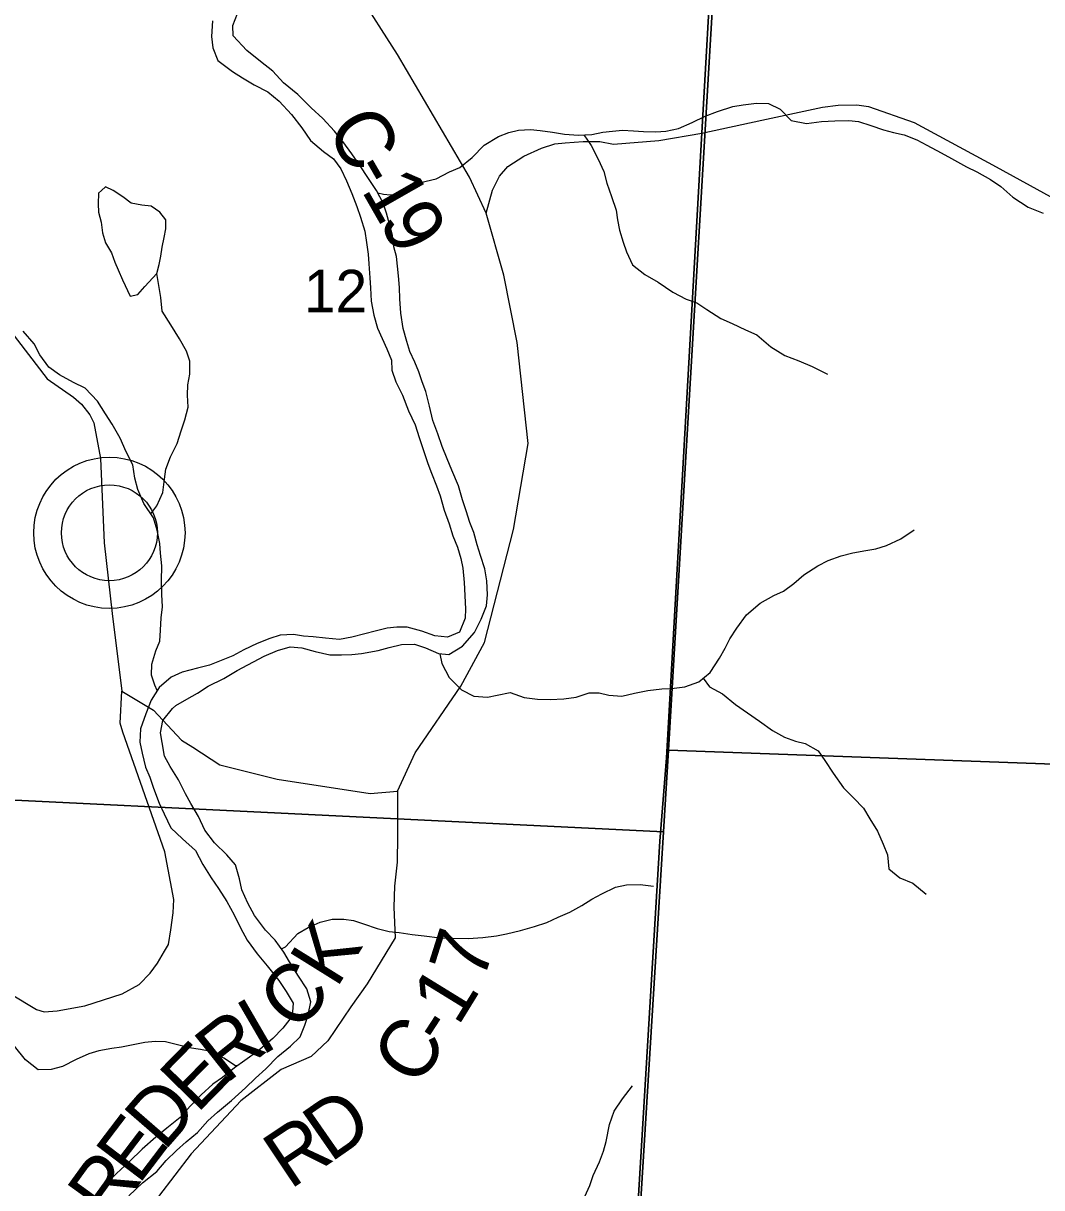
# Model space of a CAD drawing. Extents: x 1624196 to 2029251, y 146837 to 440034.
# Drawn here: x 1880295 to 1885584, y 299757 to 305803 of the extents above; entities that cross this region are included whole.
import ezdxf

# ---------------------------------------------------------------- set-up
doc = ezdxf.new("R2010")
doc.units = 0
for name, color, linetype in [('GM_X_County_Road', 7, 'Continuous'), ('GM_X_County_Road_Text', 7, 'Continuous'), ('GM_X_Major_River', 7, 'Continuous'), ('GM_X_Minor_Lake', 7, 'Continuous'), ('GM_X_Minor_River', 7, 'Continuous'), ('GM_X_Section', 7, 'Continuous'), ('GM_X_Section_Text', 7, 'Continuous'), ('GM_X_Township', 7, 'Continuous'), ('GM_X_Township_Road', 7, 'Continuous'), ('GM_X_Unincorporated', 7, 'Continuous'), ('GM_X_Unincorporated_Location', 7, 'Continuous')]:
    doc.layers.add(name, color=color, linetype=linetype)

msp = doc.modelspace()

# ---------------------------------------------------------------- linework, layer by layer
at = {"layer": 'GM_X_County_Road'}
for points in [[(1882698.4, 304817), (1882612.6, 305004.7), (1882237.9, 305641.5), (1882031.5, 305965.2), (1882033.9, 306000.3), (1882043.3, 306025.5), (1882064.6, 306039), (1882301.6, 306062), (1882599.1, 306108.2), (1883000.9, 306299.6), (1883455.7, 306562.4), (1883584.1, 306663.5), (1883660.7, 306736.3), (1883901, 307158.4), (1883901.7, 307160.2)], [(1884130.5, 305300.3), (1884130.7, 305300.3), (1884445, 305367.9), (1884526.2, 305377.2), (1884624.1, 305380.4), (1884683.8, 305370.7), (1884921.4, 305287.4), (1885347.7, 305057.1), (1885891.4, 304759.1)], [(1882698.4, 304817), (1882732.1, 304936.9), (1882767.7, 305009.3), (1882811.9, 305059.8), (1882893.9, 305113.5), (1882985.5, 305154.6), (1883055, 305176.7), (1883108.6, 305183), (1883202.8, 305189.5), (1883288.6, 305189.3), (1883359.1, 305175.4), (1883596.1, 305194.4), (1883819.3, 305233.4), (1884130.5, 305300.3)], [(1882238.3, 301815.2), (1882330.2, 302015.3), (1882567.5, 302361.2), (1882690.9, 302588.3), (1882841.1, 303174.1), (1882917.2, 303620.5), (1882860, 304144.8), (1882790.4, 304494.8), (1882698.4, 304817)], [(1879966.5, 300920.8), (1880363.2, 300682.4), (1880404.2, 300669.8), (1880470.5, 300674.5), (1880615.6, 300701.7), (1880809, 300763.3), (1880897.3, 300810.9), (1880954.8, 300869.8), (1880991.4, 300922.4), (1881029.3, 300985.6), (1881049.1, 301019), (1881060.9, 301096.1), (1881073.5, 301184.5), (1881076.3, 301253.3), (1881029.4, 301500.7), (1880812.9, 302121.4), (1880798.9, 302169.5), (1880806.2, 302335.5)], [(1880806.2, 302335.5), (1880970.9, 302235.7), (1881117.3, 302081.3), (1881174.8, 302044), (1881174.9, 302044)], [(1881174.9, 302044), (1881316.3, 301952.3), (1881614.2, 301878.2), (1882096.7, 301803.7), (1882238.3, 301815.2)], [(1882238.3, 301815.2), (1882238.3, 301583), (1882236.5, 301446.7), (1882222.9, 301322.7), (1882219.4, 301212.5), (1882225.4, 301054.1), (1882080.3, 300815.6), (1881996.8, 300696.4), (1881876.5, 300519.7), (1881789.4, 300438.7), (1881634.5, 300370.6), (1881424.4, 300207), (1881166.8, 299931.9), (1880998, 299711.7)]]:
    msp.add_lwpolyline(points, dxfattribs=at)
at = {"layer": 'GM_X_Major_River'}
for points in [[(1882576.1, 302569.1), (1882638.6, 302638.8), (1882673.2, 302708.6), (1882699.7, 302778.5), (1882706, 302834.5), (1882702.5, 302908.6), (1882691, 302970.8), (1882669.4, 303039.1), (1882651.8, 303095.3), (1882634.2, 303159.5), (1882614.5, 303211.7), (1882594.9, 303271.9), (1882575.3, 303328.1), (1882555.8, 303400.4), (1882520.3, 303482.8), (1882496.7, 303541), (1882471.1, 303605.3), (1882447.5, 303671.5), (1882421.9, 303739.8), (1882404.4, 303814.1), (1882384.9, 303890.3), (1882367.2, 303940.5), (1882349.6, 303992.7), (1882327.9, 304042.9), (1882302.3, 304099.2), (1882286.6, 304151.4), (1882267, 304217.6), (1882255.6, 304297.8), (1882250.1, 304372), (1882248.5, 304432), (1882242.9, 304492.2), (1882239.2, 304542.3), (1882233.6, 304592.4), (1882219.9, 304642.5), (1882212.3, 304700.7), (1882196.7, 304760.9), (1882181, 304817.1), (1882163.4, 304869.3), (1882129.8, 304935.6), (1882088.2, 304998), (1882040.6, 305068.4), (1882000.9, 305124.8), (1881955.3, 305189.2), (1881911.7, 305243.6), (1881850, 305308.2), (1881790.4, 305364.7), (1881720.8, 305433.3), (1881647.1, 305493.9), (1881591.5, 305554.4), (1881527.7, 305604.9), (1881456, 305661.5), (1881384.5, 305738.2), (1881382.9, 305792.2), (1881407.3, 305854.2)], [(1881276.9, 305815.1), (1881272.4, 305735), (1881280, 305674.9), (1881305.6, 305610.6), (1881381.2, 305552), (1881433.1, 305519.5), (1881494.9, 305483), (1881564.7, 305446.5), (1881624.4, 305397.9), (1881688, 305329.4), (1881741.6, 305260.9), (1881787.2, 305194.5), (1881854.9, 305137.9), (1881906.7, 305099.5), (1881944.4, 305047.1), (1881974, 304984.8), (1882001.5, 304918.5), (1882027.1, 304852.2), (1882046.7, 304796), (1882068.3, 304723.8), (1882077.9, 304665.6)], [(1882077.9, 304665.6), (1882085.5, 304603.5), (1882089.1, 304553.4), (1882094.7, 304481.2), (1882098.3, 304429.1), (1882101.8, 304361), (1882115.3, 304286.8), (1882134.9, 304220.6), (1882182.2, 304112.1), (1882207.9, 304053.8), (1882209.5, 304001.8), (1882229.1, 303941.5), (1882264.7, 303871.2), (1882296.1, 303790.8), (1882329.7, 303718.5), (1882351.3, 303652.2), (1882372.8, 303584), (1882396.4, 303517.7), (1882414.1, 303467.5), (1882441.6, 303401.2), (1882459.3, 303349), (1882480.8, 303274.8), (1882506.4, 303204.5), (1882526, 303142.3), (1882549.6, 303082), (1882567.2, 303023.8), (1882576.9, 302973.7), (1882584.4, 302899.5), (1882591.4, 302763.3), (1882589.1, 302713.2), (1882560.6, 302641.3), (1882498.3, 302615.8), (1882432.3, 302622.2), (1882364.4, 302646.8), (1882288.5, 302667.4), (1882234.4, 302667.8), (1882184.3, 302662.1), (1882122.2, 302646.6), (1882068, 302633), (1882001.8, 302615.4), (1881937.7, 302603.9), (1881863.7, 302610.4), (1881799.6, 302616.9), (1881749.6, 302621.3), (1881697.6, 302629.7), (1881629.5, 302626.2), (1881575.4, 302608.5), (1881509.1, 302583), (1881440.8, 302549.5), (1881382.5, 302517.9), (1881262.1, 302470.7), (1881199.9, 302455.1), (1881119.7, 302433.7), (1881063.5, 302408.1), (1881001, 302354.5), (1880958.5, 302288.7), (1880932, 302216.8), (1880903.5, 302138.9), (1880901, 302070.8), (1880912.6, 302012.6), (1880930.1, 301940.4), (1880951.8, 301888.2), (1880971.4, 301832), (1881000.9, 301753.7), (1881026.6, 301697.4), (1881062.1, 301625), (1881121.8, 301568.5), (1881189.5, 301507.9), (1881227, 301435.6), (1881270.6, 301365.1), (1881308.2, 301310.8), (1881351.8, 301242.4), (1881389.4, 301174), (1881422.9, 301105.7), (1881458.5, 301041.3), (1881510.1, 300970.9), (1881561.7, 300908.4), (1881621.3, 300831.9), (1881660.9, 300775.5), (1881696.6, 300715.1), (1881692.1, 300647.1), (1881643.6, 300585.4), (1881591.2, 300531.7), (1881512.7, 300466.2), (1881446.3, 300416.6), (1881392, 300379), (1881329.5, 300329.3), (1881279.3, 300293.7), (1881218.8, 300238.1), (1881162.4, 300180.4), (1881109.9, 300120.7), (1881041.4, 300065.1), (1880983.1, 300019.5), (1880912.6, 299955.9), (1880846.1, 299892.3), (1880779.6, 299830.8), (1880717.1, 299769.1), (1880674.6, 299709.4)], [(1881086.5, 302259.7), (1881144.8, 302293.3), (1881199, 302325), (1881255.3, 302360.6), (1881335.7, 302400), (1881406, 302441.6), (1881546.7, 302516.6), (1881615, 302546.2), (1881681.2, 302565.7), (1881741.2, 302559.3), (1881811.1, 302540.7), (1881887.1, 302524.1), (1881947.2, 302523.7), (1882001.2, 302525.3), (1882051.3, 302530.9), (1882137.5, 302546.3), (1882195.7, 302561.9), (1882259.8, 302577.5), (1882325.9, 302579), (1882383.9, 302560.5), (1882451.7, 302530), (1882505.7, 302525.6), (1882576.1, 302569.1)], [(1880842.8, 299714.1), (1880913.4, 299781.7), (1880987.9, 299841.2), (1881036.3, 299897), (1881090.7, 299950.6), (1881141.1, 299994.3), (1881199.5, 300043.9), (1881253.9, 300103.6), (1881304.3, 300149.3), (1881376.8, 300208.8), (1881449.3, 300274.4), (1881501.7, 300326.1), (1881554.1, 300373.8), (1881616.6, 300437.4), (1881683, 300491), (1881733.4, 300540.7), (1881757.8, 300600.5), (1881774.2, 300654.5), (1881788.7, 300722.5), (1881767.1, 300788.7), (1881723.5, 300855.1), (1881678, 300929.6), (1881648.3, 300979.9), (1881602.7, 301042.3), (1881553, 301094.7), (1881495.4, 301169.2), (1881461.9, 301233.6), (1881430.3, 301303.9), (1881418.7, 301360.1), (1881397.1, 301432.3), (1881351.5, 301484.7), (1881287.8, 301547.3), (1881238.2, 301613.7), (1881204.7, 301684.1), (1881165.1, 301752.5), (1881137.4, 301802.7), (1881101.9, 301875.1), (1881058.3, 301943.5), (1881028.6, 301997.8), (1881017.1, 302068), (1881007.4, 302118.1), (1881019.9, 302182.1), (1881070.4, 302245.8), (1881086.5, 302259.7)]]:
    msp.add_lwpolyline(points, dxfattribs=at)
at = {"layer": 'GM_X_Minor_Lake'}
for points in [[(1880700.5, 304934.1), (1880685.9, 304920.4), (1880683.6, 304866.3), (1880685.4, 304822.2), (1880699.2, 304770), (1880707, 304715.8), (1880722.8, 304663.6), (1880752.6, 304611.3), (1880770.4, 304563.1), (1880788.2, 304523), (1880810, 304470.7), (1880849.7, 304386.3), (1880889.8, 304394.2), (1880926.1, 304436.1), (1880988.5, 304504)], [(1880988.5, 304504), (1881000.7, 304550.1), (1881008.9, 304594.1), (1881017.1, 304640.2), (1881027.4, 304690.3), (1881035.6, 304736.4), (1881035.8, 304782.5), (1881003.9, 304822.8), (1880960, 304853), (1880909.9, 304859.3), (1880855.9, 304869.5), (1880812, 304901.8), (1880762, 304934.1), (1880722.1, 304954.4), (1880700.5, 304934.1)]]:
    msp.add_lwpolyline(points, dxfattribs=at)
at = {"layer": 'GM_X_Minor_River'}
for points in [[(1882136.4, 304922.5), (1882165.5, 304916.3), (1882202.1, 304911.5), (1882266.2, 304913.2), (1882330.6, 304969.1), (1882386.7, 304982.9), (1882438.8, 304994.7), (1882509.1, 305032.4), (1882561.3, 305054.2), (1882625.6, 305106.1), (1882688, 305170), (1882762.3, 305215.8), (1882816.5, 305235.6), (1882866.6, 305247.4), (1882928.7, 305251.1), (1882978.8, 305246.8), (1883042.8, 305238.5), (1883104.9, 305228.2), (1883179, 305221.9), (1883247.1, 305225.6), (1883305.2, 305237.3), (1883355.3, 305243.1), (1883407.4, 305248.9), (1883463.5, 305244.6), (1883515.6, 305240.4), (1883579.7, 305240.1), (1883631.8, 305243.8), (1883697.9, 305257.6), (1883768.2, 305287.3), (1883836.4, 305321.1), (1883900.6, 305344.9), (1883978.8, 305370.6), (1884033, 305380.4), (1884103.1, 305388.1), (1884165.2, 305385.8), (1884225.2, 305357.4), (1884283, 305299), (1884363, 305282.6), (1884439.2, 305292.3), (1884509.3, 305296), (1884581.4, 305297.6), (1884631.5, 305293.4), (1884695.5, 305273), (1884761.5, 305250.7), (1884813.5, 305236.4), (1884869.6, 305224.1), (1884935.5, 305197.8), (1884987.5, 305169.5), (1885061.4, 305131), (1885115.4, 305100.7), (1885193.3, 305058.2), (1885247.3, 305031.9), (1885317.2, 304991.5), (1885371.1, 304955.1), (1885433, 304900.7), (1885512.9, 304848.2), (1885590.8, 304817.8)], [(1883206.6, 305223.4), (1883244.8, 305169.4), (1883280.6, 305097.1), (1883310.3, 305032.8), (1883326.1, 304972.5), (1883349.8, 304904.3), (1883373.5, 304832), (1883381.3, 304781.8), (1883391.1, 304729.6), (1883410.9, 304667.4), (1883426.7, 304617.2), (1883458.4, 304548.9), (1883522.3, 304498.4), (1883592.2, 304458), (1883668.1, 304407.5), (1883738, 304371.1), (1883792, 304350.8), (1883844, 304316.5), (1883917.9, 304270), (1883975.8, 304243.7), (1884045.8, 304211.3), (1884103.8, 304185), (1884177.6, 304122.5), (1884249.5, 304078), (1884321.5, 304049.6), (1884391.5, 304021.2), (1884471.4, 303980.8)], [(1880957.2, 303255.1), (1880989.1, 303296.9), (1881019.5, 303367), (1881027.8, 303435.1), (1881036, 303487.2), (1881060.3, 303551.2), (1881094.7, 303621.2), (1881115, 303687.3), (1881133.3, 303743.4), (1881151.6, 303809.5), (1881147.9, 303871.6), (1881150.1, 303925.8), (1881160.4, 303981.9), (1881160.7, 304048), (1881142.9, 304100.3), (1881107.1, 304164.6), (1881061.4, 304237), (1881015.6, 304307.4), (1881009.9, 304379.6), (1880988.5, 304504)], [(1880991.1, 302339.1), (1880978.9, 302366.6), (1880961.2, 302418.8), (1880963.4, 302474.9), (1880983.7, 302545), (1881004, 302595), (1881008.3, 302651.2), (1881010.5, 302715.3), (1881018.8, 302773.4), (1881015.1, 302837.6), (1881013.4, 302907.8), (1881013.8, 302986), (1881008, 303052.2), (1881004.3, 303102.3), (1880990.5, 303170.6), (1880970.8, 303234.8), (1880921.1, 303309.2), (1880889.3, 303381.6), (1880873.6, 303441.8), (1880863.9, 303510), (1880830.1, 303578.3), (1880798.4, 303648.7), (1880756.6, 303721), (1880722.8, 303775.3), (1880681.1, 303841.7), (1880617.3, 303908.2), (1880555.3, 303938.5), (1880483.4, 303976.9), (1880427.4, 304017.3), (1880381.7, 304081.7), (1880351.9, 304138), (1880294.1, 304204.4)], [(1882458.3, 302529.5), (1882467.7, 302478.1), (1882507.4, 302405.7), (1882571.2, 302341.2), (1882635.2, 302308.9), (1882705.3, 302304.5), (1882755.4, 302314.3), (1882823.6, 302328.1), (1882895.6, 302301.7), (1882965.6, 302293.3), (1883031.7, 302291), (1883101.8, 302294.7), (1883166, 302304.4), (1883234.2, 302326.2), (1883286.3, 302325.9), (1883336.3, 302313.7), (1883402.4, 302309.4), (1883468.5, 302325.1), (1883538.7, 302338.8), (1883610.9, 302346.5), (1883660.9, 302348.3), (1883731.1, 302358), (1883803.3, 302383.7), (1883861.6, 302431.6), (1883910, 302505.5), (1883940.3, 302557.5), (1883964.6, 302607.5), (1884000.8, 302661.5), (1884051.2, 302731.5), (1884121.6, 302791.3), (1884191.9, 302831.1), (1884242.1, 302854.9), (1884296.3, 302894.8), (1884348.6, 302938.6), (1884420.9, 302986.4), (1884475.1, 303014.2), (1884541.3, 303038), (1884603.5, 303053.8), (1884669.7, 303065.5), (1884721.8, 303073.3), (1884777.9, 303091.1), (1884852.2, 303126.8), (1884920.5, 303172.6)], [(1883826.2, 302402.5), (1883859.3, 302357.4), (1883925.2, 302321), (1883993.1, 302266.5), (1884055, 302222.1), (1884118.9, 302179.8), (1884184.8, 302131.3), (1884248.7, 302096.9), (1884304.7, 302074.6), (1884354.7, 302062.4), (1884422.7, 302026), (1884456.5, 301975.7), (1884500.3, 301909.3), (1884554, 301832.9), (1884605.8, 301780.5), (1884657.7, 301728.1), (1884691.5, 301671.8), (1884731.3, 301607.5), (1884761, 301541.2), (1884782.8, 301484.9), (1884790.5, 301412.7), (1884846.4, 301366.3), (1884914.4, 301338), (1884984.2, 301281.5)], [(1881635.6, 300997.2), (1881655.9, 301008), (1881720.3, 301075.9), (1881774.5, 301107.8), (1881836.8, 301135.5), (1881898.9, 301151.3), (1881959, 301151), (1882009.1, 301144.8), (1882061.1, 301126.5), (1882133.1, 301102.1), (1882195.1, 301087.8), (1882247.1, 301081.5), (1882315.2, 301071.2), (1882377.3, 301064.9), (1882457.4, 301054.5), (1882525.4, 301052.2), (1882605.6, 301049.8), (1882681.7, 301055.5), (1882751.8, 301065.2), (1882804, 301075), (1882876.2, 301092.7), (1882950.4, 301112.4), (1883014.5, 301134.1), (1883072.8, 301162), (1883133, 301187.7), (1883195.2, 301221.5), (1883247.4, 301255.4), (1883299.7, 301283.2), (1883369.9, 301317), (1883428.1, 301328.7), (1883498.2, 301330.4), (1883568.2, 301322.1)], [(1881408, 300390.1), (1881396.8, 300389.6), (1881336.9, 300430), (1881268.9, 300464.4), (1881214.9, 300474.7), (1881156.8, 300483), (1881102.8, 300497.3), (1881032.8, 300513.6), (1880980.7, 300515.9), (1880926.6, 300510.1), (1880874.5, 300500.3), (1880804.3, 300486.6), (1880754.2, 300478.8), (1880688, 300467.1), (1880635.9, 300451.3), (1880569.7, 300421.5), (1880499.4, 300385.7), (1880439.2, 300370), (1880373.1, 300368.3), (1880307.3, 300420.7), (1880249.5, 300491.1)], [(1883210.5, 299711.6), (1883236.8, 299767.7), (1883255.1, 299819.7), (1883287.4, 299891.7), (1883307.7, 299945.8), (1883321.9, 299995.8), (1883338.4, 300084), (1883362.7, 300154.1), (1883407.1, 300218), (1883459.4, 300286)]]:
    msp.add_lwpolyline(points, dxfattribs=at)
at = {"layer": 'GM_X_Section'}
for points in [[(1880190.4, 307237.3), (1883959, 307330.4), (1883644.9, 302029), (1883619.5, 301605.1), (1879931.8, 301783.7)], [(1883959, 307330.4), (1888806.6, 307067.9), (1888473.4, 304384.8), (1888360.8, 301856.9), (1883644.9, 302029)], [(1883644.9, 302029), (1888360.8, 301856.9), (1888045.7, 296301.5), (1883310.2, 296579.7), (1883619.5, 301605.1)], [(1879931.8, 301783.7), (1883619.5, 301605.1), (1883310.2, 296579.7), (1883261.6, 295811.8), (1878822.5, 296179), (1878929.8, 298896.9)]]:
    msp.add_lwpolyline(points, close=True, dxfattribs=at)
at = {"layer": 'GM_X_Township'}
for points in [[(1877517.3, 314686.7), (1877682.8, 314447.1), (1877974.3, 314205), (1878241.1, 313967.8), (1878409.1, 313834.4), (1878522.8, 313804.7), (1878680.9, 313893.7), (1878908.2, 314086.4), (1879052.2, 314326.7), (1879019.1, 312549.6), (1881873.7, 312479.7), (1882571.9, 312454.7), (1884126.8, 312393.9), (1883936.7, 307302), (1883933, 307236.9), (1883819.3, 305233.5), (1883635.2, 301988.4), (1883600.5, 301555.6), (1883426.6, 298678.8), (1883296.8, 296531)], [(1883296.8, 296531), (1883426.6, 298678.8), (1883600.5, 301555.6), (1883635.2, 301988.4), (1883819.3, 305233.5), (1883933, 307236.9), (1883936.7, 307302), (1884126.8, 312393.9), (1884519.8, 312375), (1886144.3, 312225.8), (1887460.7, 312094.9), (1889130.4, 311891.5), (1889746.2, 311873.4), (1892035, 311670.6), (1893092.2, 311576.9), (1894251.9, 311474.1), (1895507.9, 311379), (1897304.4, 311233.1), (1901800, 310959.2)]]:
    msp.add_lwpolyline(points, dxfattribs=at)
at = {"layer": 'GM_X_Township_Road'}
msp.add_lwpolyline([(1880110.6, 304424), (1880111.3, 304422.7), (1880207.1, 304239.7), (1880225.5, 304209.8), (1880420, 303956.1), (1880555.2, 303862), (1880596.9, 303824.7), (1880639.9, 303770.4), (1880661.8, 303728.2), (1880695.4, 303543.2), (1880715.7, 303105.6), (1880756.9, 302738), (1880806.2, 302335.5)], dxfattribs=at)
at = {"layer": 'GM_X_Unincorporated'}
for radius in [392.8, 249]:
    msp.add_circle((1880742.3, 303157.3), radius, dxfattribs=at)
at = {"layer": 'GM_X_Unincorporated_Location'}
msp.add_line((1880742.3, 303157.3), (1880742.3, 303157.3), dxfattribs=at)

# ---------------------------------------------------------------- texts
at = {"layer": 'GM_X_County_Road_Text'}
for s, rotation, p in [('C', 300.15446, (1881862.5, 305256.8)), ('-', 300.05472, (1881986.2, 305043.9)), ('1', 299.68292, (1882047.6, 304937.7)), ('9', 298.25494, (1882138.2, 304778.9)), ('K', 58.07509, (1881921.2, 300786.8)), ('7', 72.46828, (1882682.5, 300820.1)), ('C', 45.8412, (1881706.5, 300555)), ('1', 58.37997, (1882552.2, 300589.7)), ('I', 30.16991, (1881529.6, 300438.1)), ('R', 38.50072, (1881346.2, 300291.2)), ('-', 56.97862, (1882480.8, 300479.6)), ('C', 55.81089, (1882338.6, 300270.2)), ('E', 45.60003, (1881196.5, 300137.4)), ('D', 48.98541, (1881026.5, 299941.7)), ('D', 34.83117, (1881889.6, 299884)), ('E', 52.74783, (1880893.9, 299767.1)), ('R', 33.73336, (1881679.6, 299743.7)), ('R', 54.14881, (1880750.7, 299568.9))]:
    msp.add_text(s, height=300, rotation=rotation, dxfattribs=at).set_placement(p)
at = {"layer": 'GM_X_Section_Text'}
msp.add_text('12', height=221, rotation=0.00001, dxfattribs=at).set_placement((1881752.1, 304301.9))

doc.saveas('drawing.dxf')
